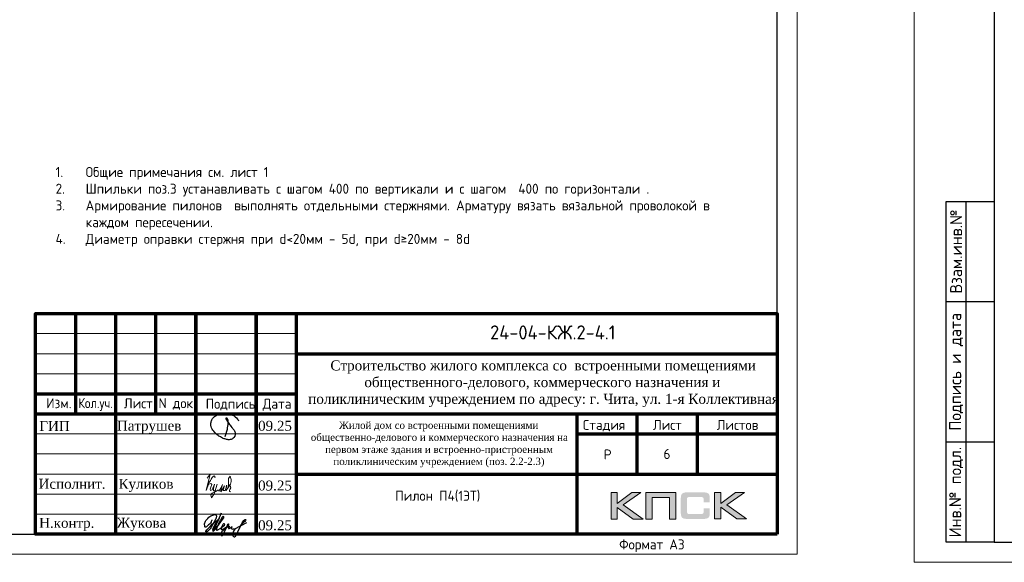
# Model space of a CAD drawing. Header units: millimetres. Extents: x 263826 to 1718326, y -423071 to 70137.
# Tile 359 of 486: x 655910 to 680473, y -140404 to -126874. Entities that reach past the tile are written whole.
import ezdxf
from ezdxf.enums import TextEntityAlignment as Align

# ---------------------------------------------------------------- set-up
doc = ezdxf.new("R2010")
doc.units = ezdxf.units.MM
for name, color, linetype in [('PDF7_Text', 7, 'Continuous'), ('PDF8_Text', 7, 'Continuous'), ('Рамка печать', 7, 'Continuous'), ('ТОЛСТЫЕ_ОСНОВНЫЕ', 6, 'Continuous')]:
    doc.layers.add(name, color=color, linetype=linetype)
for name, color, linetype, lineweight in [('Выноски', 20, 'Continuous', 20), ('Каркасы ригель', 3, 'Continuous', 0), ('размер', 1, 'Continuous', 25), ('Рамка', 7, 'Continuous', 70), ('Текст', 7, 'Continuous', 25), ('ТОНКИЕ', 7, 'Continuous', 9)]:
    doc.layers.add(name, color=color, linetype=linetype, lineweight=lineweight)
doc.styles.add('GOST-2.304_Type-B', font='GOST_Common.ttf')
doc.styles.add('PDF Times New Roman', font='times.ttf')
doc.styles.add('style1', font='GOST_Common.ttf', dxfattribs={"height": 500})
doc.styles.add('ГОСТ', font='GOST_Common.ttf')

# ---------------------------------------------------------------- blocks, each defined once
blk = doc.blocks.new('11')
at = {"layer": 'Выноски'}
for p, q in [((48016, 66806), (48038, 66823)), ((48038, 66823), (48060, 66786)), ((47885, 66608), (47944, 66700)), ((47944, 66700), (47962, 66737)), ((47962, 66737), (47989, 66781)), ((47989, 66781), (48016, 66806)), ((48060, 66786), (48058, 66769))]:
    blk.add_line(p, q, dxfattribs=at)
blk.add_lwpolyline([(47863, 66761), (47937, 66865), (47843, 66458), (47885, 66564), (47905, 66616), (47954, 66628), (47979, 66606), (47957, 66539), (47937, 66487), (47947, 66458), (47991, 66470), (48051, 66611), (48041, 66569), (48023, 66505), (48023, 66448), (48065, 66448), (48090, 66529), (48110, 66608), (48043, 66369), (47972, 66275), (47954, 66344), (47991, 66389), (48078, 66431), (48142, 66470), (48154, 66441), (48204, 66512), (48246, 66606), (48209, 66455), (48204, 66418), (48295, 66574), (48265, 66463), (48265, 66455), (48312, 66453), (48342, 66529), (48347, 66584), (48337, 66465), (48349, 66453), (48401, 66569), (48443, 66616), (48461, 66678), (48466, 66727), (48436, 66811), (48399, 66754), (48399, 66618), (48389, 66549), (48374, 66507), (48416, 66564), (48441, 66576), (48451, 66524), (48433, 66482), (48419, 66453), (48424, 66428), (48458, 66421)], dxfattribs=at)
blk = doc.blocks.new('яяя')
at = {"lineweight": 30}
for points in [[(345424, 110432), (345425, 110410), (345424, 110397), (345417, 110379), (345406, 110350), (345390, 110319), (345357, 110275), (345310, 110221), (345265, 110176), (345198, 110110), (345161, 110077), (345133, 110066), (345116, 110066), (345102, 110075), (345090, 110091), (345082, 110115), (345074, 110146), (345066, 110182), (345064, 110206), (345067, 110234), (345077, 110278), (345095, 110320), (345114, 110361), (345134, 110395), (345159, 110428), (345195, 110469), (345228, 110506), (345284, 110560), (345331, 110595), (345379, 110625), (345435, 110648), (345486, 110670), (345532, 110686), (345573, 110696), (345605, 110698), (345621, 110695), (345635, 110687), (345648, 110671), (345656, 110649), (345659, 110625), (345659, 110583), (345656, 110553), (345647, 110523), (345635, 110489), (345387, 110033), (345349, 109985), (345311, 109948), (345247, 109889), (345209, 109858), (345192, 109844), (345180, 109837), (345157, 109833), (345150, 109835), (345140, 109842), (345135, 109856), (345138, 109881), (345148, 109892), (345183, 109930), (345267, 110024), (345343, 110105), (345455, 110213), (345617, 110343), (345775, 110456), (345811, 110526), (345838, 110607), (345890, 110740), (345902, 110771), (345698, 110295), (345672, 110226), (345626, 110132), (345572, 110032), (345518, 109953), (345481, 109918), (345497, 110001), (345567, 110147), (345655, 110301), (345760, 110442)], [(345481, 109918), (345476, 109896), (345475, 109874), (345485, 109861), (345506, 109866), (345539, 109891), (345632, 109983), (345968, 110450), (346022, 110527), (346029, 110560), (346027, 110579), (346026, 110590), (346010, 110605), (345993, 110609), (345975, 110601), (345962, 110584), (345954, 110562), (345857, 110421), (345783, 110292), (345741, 110183), (345701, 110079), (345665, 109985), (345660, 109952), (345666, 109929), (345669, 109915), (345682, 109910), (345702, 109914), (345735, 109941), (345846, 110007), (346065, 110160), (346075, 110193), (346070, 110217), (346066, 110236), (346052, 110241), (346030, 110241), (346007, 110228), (345978, 110203), (345960, 110164), (345892, 110010), (345895, 109986), (345904, 109966), (345925, 109964), (345969, 109968), (346045, 110000), (346218, 110114), (346261, 110154), (346280, 110184), (346282, 110210), (346278, 110225), (346263, 110229), (346241, 110222), (346220, 110198), (346162, 110049), (345989, 109904), (345932, 109849), (345906, 109805), (345891, 109739), (345890, 109690), (345899, 109652), (345924, 109647), (345956, 109655), (345980, 109674), (346058, 109838), (346158, 110046), (346261, 110098), (346314, 110120), (346292, 110079), (346269, 110036), (346261, 110008), (346267, 109998), (346293, 109998), (346363, 110039), (346445, 110095), (346421, 110068), (346414, 110040), (346407, 110011), (346416, 109990), (346466, 109972), (346509, 109977), (346574, 109984), (347172, 110293)], [(346586, 109971), (346543, 109917), (346509, 109873), (346489, 109825), (346475, 109767), (346472, 109710), (346478, 109675), (346485, 109641), (346501, 109621), (346517, 109602), (346542, 109589), (346568, 109592), (346605, 109620), (346680, 109731), (346736, 109842), (346865, 110115), (346962, 110290), (346969, 110318), (346979, 110360), (347013, 110403), (347056, 110434), (347091, 110450), (347109, 110450), (347121, 110434), (347115, 110405), (347072, 110355), (347012, 110307), (346924, 110222)]]:
    blk.add_lwpolyline(points, dxfattribs=at)
blk = doc.blocks.new('Патрушев')
at = {"color": 5, "lineweight": 25}
blk.add_lwpolyline([(58.5, -35.1), (59.7, -32), (60.2, -29.8), (60.5, -28.8), (60.8, -27.6), (61.1, -26.3), (61.4, -24.7), (61.6, -23), (61.8, -21.6), (61.8, -20.5), (61.7, -19.5), (61.5, -18.6), (61.3, -17.9), (61, -17.3), (60.6, -16.9), (60.5, -16.7), (60.4, -16.6), (60.3, -16.5), (60, -16.4), (59.7, -16.4), (59.6, -16.4), (59.4, -16.5), (59.3, -16.7), (59.3, -17), (59.4, -17.1), (61.8, -21), (63.1, -22.9), (63.7, -23.6), (64.5, -24.6), (65.5, -25.9), (66.4, -27.1), (66.9, -27.7), (67.4, -28.4), (67.7, -28.9), (68, -29.5), (68.4, -30.4), (68.7, -31), (68.8, -31.7), (68.9, -32.2), (68.9, -32.7), (68.9, -33.3), (68.8, -33.8), (68.6, -34.6), (68.3, -35.2), (67.9, -35.7), (67.6, -36.2), (66.9, -36.8), (66.4, -37.1), (65.9, -37.5), (65.3, -37.9), (64.8, -38.1), (64.1, -38.3), (63.6, -38.4), (62.5, -38.5), (61.6, -38.5), (60.9, -38.4), (60.1, -38.3), (59.3, -38), (58.4, -37.7), (57.7, -37.5), (56.6, -37.3), (55.9, -36.9), (54.9, -36.3), (53.8, -35.7), (53.1, -35.2), (52.2, -34.7), (51.3, -34.1), (50.1, -33.3), (49.1, -32.3), (48, -31.1), (47.1, -29.9), (46.1, -28.7), (45.2, -27.6), (44.7, -26.5), (44.3, -25.1), (44, -24.3), (44, -23.3), (43.9, -22.5), (44, -21.5), (44.2, -20.6), (44.5, -20), (44.7, -19.1), (45, -18.2), (45.5, -17.4), (45.8, -16.9), (46.4, -16.1), (47, -15.5), (47.8, -14.8), (48.6, -14.3), (49.4, -13.8), (50.5, -13.3), (51.6, -12.9), (52.7, -12.5), (54.2, -12.1), (55.4, -11.9), (56.9, -11.8), (58.3, -11.8), (59.6, -11.9), (61, -12.1), (62.7, -12.4), (64.5, -12.9), (66.2, -13.6), (67.6, -14.3), (68.9, -15.1), (70, -16.3), (71.1, -17.5), (71.7, -18.3), (72.3, -19.3)], dxfattribs=at)
blk = doc.blocks.new('штамп кж1.1')
at = {"layer": 'Рамка печать', "lineweight": 20}
h = blk.add_hatch(color=0, dxfattribs=at)
h.paths.add_polyline_path([(419458, -85094), (419234, -85094), (418867, -85370), (418867, -85094), (418712, -85094), (418712, -85757), (418867, -85757), (418867, -85466), (419264, -85757), (419512, -85757), (419019, -85406)])
h.paths.add_polyline_path([(419737, -85219), (420175, -85219), (420175, -85757), (420329, -85757), (420329, -85094), (420165, -85094), (419583, -85094), (419583, -85251), (419583, -85757), (419737, -85757)])
h.paths.add_polyline_path([(421451, -85091), (421295, -85091), (421295, -85754), (421451, -85754), (421451, -85462), (421847, -85754), (422095, -85754), (421602, -85403), (422041, -85091), (421818, -85091), (421451, -85367)])
blk.add_hatch(color=204, dxfattribs=at).paths.add_polyline_path([(421166, -85165), (421164, -85157), (421161, -85151), (421158, -85145), (421154, -85139), (421151, -85134), (421147, -85129), (421143, -85124), (421139, -85120), (421133, -85117), (421128, -85113), (421122, -85109), (421115, -85107), (421108, -85104), (421100, -85101), (421093, -85099), (421075, -85096), (421056, -85093), (421035, -85092), (421012, -85091), (420617, -85091), (420594, -85092), (420573, -85093), (420553, -85096), (420536, -85099), (420528, -85102), (420521, -85104), (420514, -85107), (420508, -85110), (420502, -85113), (420496, -85117), (420491, -85120), (420486, -85124), (420482, -85129), (420478, -85134), (420474, -85139), (420471, -85145), (420468, -85151), (420466, -85158), (420463, -85165), (420461, -85172), (420457, -85188), (420455, -85206), (420453, -85226), (420453, -85248), (420453, -85596), (420453, -85618), (420455, -85638), (420457, -85656), (420461, -85673), (420463, -85680), (420466, -85687), (420468, -85694), (420471, -85700), (420474, -85705), (420478, -85711), (420482, -85716), (420486, -85720), (420491, -85725), (420496, -85728), (420502, -85731), (420508, -85735), (420514, -85738), (420521, -85740), (420528, -85743), (420536, -85745), (420553, -85749), (420573, -85751), (420594, -85753), (420617, -85754), (421012, -85754), (421035, -85753), (421056, -85752), (421075, -85749), (421092, -85746), (421100, -85743), (421108, -85741), (421115, -85738), (421122, -85735), (421128, -85732), (421133, -85728), (421139, -85725), (421143, -85720), (421147, -85716), (421151, -85711), (421154, -85706), (421158, -85700), (421161, -85694), (421164, -85688), (421166, -85680), (421169, -85673), (421172, -85656), (421175, -85639), (421176, -85618), (421177, -85596), (421177, -85487), (421022, -85487), (421022, -85576), (421022, -85582), (421021, -85588), (421020, -85594), (421019, -85599), (421017, -85604), (421015, -85608), (421012, -85612), (421008, -85616), (421005, -85619), (421001, -85622), (420996, -85624), (420991, -85626), (420987, -85627), (420981, -85628), (420974, -85628), (420968, -85629), (420649, -85629), (420644, -85628), (420639, -85628), (420635, -85626), (420631, -85624), (420627, -85621), (420624, -85618), (420620, -85615), (420617, -85611), (420615, -85607), (420613, -85603), (420611, -85598), (420609, -85593), (420607, -85584), (420607, -85574), (420607, -85256), (420607, -85250), (420607, -85245), (420609, -85240), (420610, -85235), (420611, -85231), (420613, -85228), (420616, -85225), (420619, -85221), (420622, -85218), (420626, -85216), (420630, -85214), (420634, -85212), (420639, -85211), (420643, -85210), (420649, -85210), (420654, -85210), (420968, -85210), (420974, -85210), (420981, -85210), (420986, -85212), (420991, -85213), (420996, -85215), (421000, -85217), (421004, -85220), (421008, -85223), (421011, -85227), (421014, -85231), (421017, -85235), (421019, -85240), (421020, -85245), (421021, -85250), (421022, -85257), (421022, -85263), (421022, -85336), (421177, -85336), (421177, -85248), (421176, -85226), (421175, -85206), (421172, -85188), (421168, -85172)])
at = {"layer": 'Рамка', "color": 7}
for p, q in [((405358, -83134), (405358, -80634)), ((407358, -83134), (407358, -80634)), ((410858, -81634), (422858, -81634)), ((404358, -82634), (410858, -82634)), ((404358, -83134), (422858, -83134)), ((419358, -83134), (419358, -84634)), ((420858, -83134), (420858, -84634)), ((417858, -83634), (422858, -83634)), ((417858, -83634), (422858, -83634)), ((410858, -84634), (422858, -84634))]:
    blk.add_line(p, q, dxfattribs=at)
at = {"layer": 'Рамка'}
for p, q in [((406358, -86134), (406358, -80634)), ((408358, -86134), (408358, -80634)), ((408358, -80634), (408358, -86134)), ((409858, -80634), (409858, -86134)), ((409858, -86134), (409858, -80634)), ((410858, -80634), (410858, -86134)), ((417858, -83134), (417858, -86134))]:
    blk.add_line(p, q, dxfattribs=at)
at = {"layer": 'Рамка', "color": 7, "lineweight": 15}
for p, q in [((404358, -81134), (410858, -81134)), ((404358, -81634), (410858, -81634)), ((404358, -82134), (410858, -82134)), ((404358, -83634), (410858, -83634)), ((404358, -84134), (410858, -84134)), ((404358, -84634), (410858, -84634)), ((404358, -85134), (410858, -85134)), ((404358, -85634), (410858, -85634))]:
    blk.add_line(p, q, dxfattribs=at)
at = {"layer": 'Рамка'}
blk.add_lwpolyline([(422858, -86134), (404358, -86134), (404358, -80634), (422858, -80634)], close=True, dxfattribs=at)
at = {"layer": 'Рамка печать', "color": 0, "lineweight": 20}
for points in [[(418712, -85757), (418712, -85094), (418867, -85094), (418867, -85370), (419234, -85094), (419458, -85094), (419019, -85406), (419512, -85757), (419264, -85757), (418867, -85466), (418867, -85757), (418712, -85757)], [(419737, -85757), (419737, -85219), (420175, -85219), (420175, -85757), (420329, -85757), (420329, -85094), (420165, -85094), (419583, -85094), (419583, -85251), (419583, -85757), (419737, -85757)], [(421295, -85754), (421295, -85091), (421451, -85091), (421451, -85367), (421818, -85091), (422041, -85091), (421602, -85403), (422095, -85754), (421847, -85754), (421451, -85462), (421451, -85754), (421295, -85754)]]:
    blk.add_lwpolyline(points, close=True, dxfattribs=at)
at = {"color": 5, "xscale": 24.5, "yscale": 24.5, "zscale": 24.5}
blk.add_blockref('Патрушев', (407651, -82836), dxfattribs=at)
at = {"color": 2, "lineweight": 60, "xscale": 0.5, "yscale": 0.5, "zscale": 0.5}
blk.add_blockref('яяя', (236038, -140993), dxfattribs=at)
at = {"layer": 'Выноски', "color": 0}
blk.add_blockref('11', (360773, -151499), dxfattribs=at)
at = {"layer": 'PDF7_Text', "insert": (410912, -84467), "char_height": 180, "width": 6881.02, "attachment_point": 7, "style": 'PDF Times New Roman'}
blk.add_mtext('\\pi1015.18152;Жилой дом со встроенными помещениями \\P\\pi311.27381;общественно-делового и коммерческого назначения на \\P\\pi667.38051;первом этаже здания и встроенно-пристроенным \\P\\pi874.76335;поликлиническим учреждением (поз. 2.2-2.3)', dxfattribs=at)
at = {"layer": 'PDF7_Text', "char_height": 248, "attachment_point": 7, "style": 'PDF Times New Roman'}
for s, insert in [('09.25', (409908, -83561)), ('Патрушев', (406387, -83634)), ('09.25', (409908, -85050)), ('09.25', (409908, -86042)), ('Жукова', (406381, -86056))]:
    blk.add_mtext(s, dxfattribs=dict(at, insert=insert))
at = {"layer": 'PDF7_Text', "insert": (406426, -85084), "char_height": 247.95, "attachment_point": 7, "style": 'PDF Times New Roman'}
blk.add_mtext_dynamic_manual_height_columns('{\\C256;Куликов}', width=2000, gutter_width=1250, heights=[0], dxfattribs=at)
at = {"layer": 'PDF8_Text', "char_height": 248, "attachment_point": 7, "style": 'PDF Times New Roman'}
for s, insert in [('ГИП', (404451, -83561)), ('Исполнит.', (404432, -85007)), ('Н.контр.', (404445, -86056))]:
    blk.add_mtext(s, dxfattribs=dict(at, insert=insert))
at = {"layer": 'Текст', "color": 7, "style": 'ГОСТ'}
blk.add_text('24-04-КЖ.2-4.1', height=350, dxfattribs=at).set_placement((417259, -81103), align=Align.MIDDLE_CENTER)
for s, p in [('Изм.', (404622, -82993)), ('Лист', (406561, -82996)), ('N док.', (407423, -82993)), ('Подпись', (408601, -83008)), ('Дата', (410023, -83008)), ('Стадия', (418009, -83534)), ('Лист', (419758, -83534)), ('Листов', (421350, -83534)), ('Р', (418530, -84272))]:
    blk.add_text(s, height=250, dxfattribs=at).set_placement(p)
at = {"layer": 'Текст', "color": 7, "style": 'ГОСТ', "width": 0.9}
blk.add_text('Кол.уч.', height=250, dxfattribs=at).set_placement((405423, -82992))
at = {"layer": 'Текст', "color": 7, "insert": (411117, -81801), "char_height": 250, "attachment_point": 1, "style": 'ГОСТ'}
blk.add_mtext_dynamic_manual_height_columns('\\pi594.35517;{\\fTimes New Roman|b0|i0|c204|p18;\\C256;Строительство жилого комплекса со  встроенными помещениями \\P\\pi1441.86779;общественного-делового, коммерческого назначения и \\P\\pi41.3631;поликлиническим учреждением по адресу: г. Чита, ул. 1-я Коллективная}', width=11543.07, gutter_width=12.5, heights=[0], dxfattribs=at)
blk = doc.blocks.new('*U46')
at = {"layer": 'ТОЛСТЫЕ_ОСНОВНЫЕ'}
for p, q in [((8, 5), (8, 90)), ((8, 90), (20, 90)), ((13, 5), (13, 90)), ((8, 65), (20, 65)), ((8, 30), (20, 30)), ((20, 5), (8, 5))]:
    blk.add_line(p, q, dxfattribs=at)
at = {"layer": 'ТОЛСТЫЕ_ОСНОВНЫЕ', "color": 6}
blk.add_lwpolyline([(20, 5), (415, 5), (415, 292), (20, 292)], close=True, dxfattribs=at)
at = {"layer": 'ТОНКИЕ'}
blk.add_lwpolyline([(0, 0), (420, 0), (420, 297), (0, 297)], close=True, dxfattribs=at)
at = {"layer": 'Текст', "style": 'style1'}
for s, p in [('Взам.инв.№', (10.5, 77.5)), ('Подпись и дата', (10.5, 47.5)), ('Инв.№ подл.', (10.5, 17.5))]:
    blk.add_text(s, height=3, rotation=90, dxfattribs=at).set_placement(p, align=Align.MIDDLE)
blk.add_text('Формат А3', height=2.5, dxfattribs=at).set_placement((375.57, 1.2))
blk = doc.blocks.new('*T309')
at = {"layer": 'Каркасы ригель', "color": 0, "linetype": 'ByBlock', "lineweight": -2, "transparency": 16777216}
for p, q in [((0, 0), (1500, 0)), ((0, -1000), (1500, -1000))]:
    blk.add_line(p, q, dxfattribs=at)
at = {"layer": 'Каркасы ригель', "color": 0, "linetype": 'ByBlock', "lineweight": 50, "transparency": 16777216}
for p, q in [((0, 0), (0, -1000)), ((1500, 0), (1500, -1000))]:
    blk.add_line(p, q, dxfattribs=at)
at = {"layer": 'Каркасы ригель', "color": 0, "linetype": 'Continuous', "lineweight": 0, "transparency": 16777216, "insert": (750, -500), "char_height": 250, "width": 1000, "attachment_point": 5, "style": 'ГОСТ'}
blk.add_mtext('6', dxfattribs=at)

msp = doc.modelspace()

# ---------------------------------------------------------------- block references
at = {"xscale": 100, "yscale": 100, "zscale": 100}
for p in [(633307.74067, -140202.71786, 3100), (678220.13429, -140403.68415, 3100)]:
    msp.add_blockref('*U46', p, dxfattribs=at)
msp.add_blockref('*T309', (671307.74067, -137202.71786, 3100))
at = {"layer": 'размер'}
for p in [(37657.07079, -53364.64558), (116689.61381, -53568.49652, 3100), (161796.45868, -53568.49652, 3100), (206903.30356, -53568.49652, 3100), (251949.41622, -53568.49652, 3100)]:
    msp.add_blockref('штамп кж1.1', p, dxfattribs=at)

# ---------------------------------------------------------------- texts
at = {"ltscale": 100, "char_height": 250, "width": 17398.1240905, "attachment_point": 1, "style": 'GOST-2.304_Type-B'}
for insert in [(521545.52901, -130547.39802, 3100), (566652.37388, -130547.39802, 3100), (611759.21875, -130547.39802, 3100), (656805.33141, -130547.39802, 3100)]:
    msp.add_mtext('\\pi-750,l750,t750,5000;1.^IОбщие примечания см. лист 1\\P2.^IШпильки поз.3 устанавливать с шагом 400 по вертикали и с шагом  400 по горизонтали .\\P3.^IАрмирование пилонов  выполнять отдельными стержнями. Арматуру вязать вязальной проволокой в каждом пересечении.\\P{\\C7;4.^IДиаметр оправки стержня при d<20мм - 5d, при d≥20мм - 8d}', dxfattribs=dict(at, insert=insert))
at = {"layer": 'Выноски'}
note = msp.add_mtext_static_columns([''] * 2, width=18679.7309208, gutter_width=20.19117, height=0, dxfattribs=dict(at, insert=(415001.40784, -101131.04754), char_height=250, attachment_point=1, style='ГОСТ'))
for column, words in zip([note] + note.columns.linked_columns, ['\\pi1500;{\\H2x;Общие указания:}\\P1.^IРабочая документация разработана в соответствии с заданием на проектирование, требованиями {\\H3x; }действующих технических регламентов, стандартов, сводов правил и других документов, содержащих установленные {\\H1.16667x; }требования.{\\H1.77778x; }\\P2.^IРабочая документация выполнена в соответствии со следующими нормативными и техническими {\\H1.57407x; }документами:{\\H1.64198x; }\\P-^IСП 20.13330.2016 "Нагрузки и воздействия";{\\H1.61934x; }\\P-^IСП 63.13330.2018 "Бетонные и железобетонные конструкции. Основные положения";{\\H1.62689x; }\\P-^IСП 70.13330.2012 "Несущие и ограждающие конструкции".{\\H1.62437x; }\\P4.^IЗа относительную отметку 0,000 принята отметка чистого пола первого этажа, соответствующая {\\H1.62521x; }абсолютной отметке 648,00 в Балтийской системе высот.{\\H1.62493x; }\\P{\\fISOCPEUR|b0|i0|c204|p34;5.^IПеречень видов работ, для которых необходимо составлять акты освидетельствования скрытых \\H1.62502x; \\H0.61538x;работ:\\H1.62499x; \\H0.61539x;\\P-^Iсоответствие арматуры (длина, диаметры, распределение по площади элементов, количество и т.д.), \\H1.725x; \\H0.57971x;закладных деталей рабочим чертежам;\\H1.67917x; \\H0.59553x;\\P-^Iустройство и армирование монолитных стен;\\H1.60694x; \\H0.6223x;\\P-^Iосвидетельствование опалубки перед бетонированием;\\H1.63102x; \\H0.61311x;\\P-^Iотбор контрольных проб бетона;\\H1.62299x; \\H0.61615x;\\P-^Iсоответствие законченных железобетонных конструкций проекту с отображением качества работ;\\H1.62567x; \\H0.61513x;\\P-^Iустройство монолитных конструкций, выполняемых в зимнее время;\\H1.62478x; \\H0.61547x;\\P\\fISOCPEUR|b0|i0|c0|p34;6.^I\\fISOCPEUR|b0|i0|c204|p34;Запрещается выполнение последующих работ при отсутствии актов освидетельствования \\H1.62507x; \\H0.61536x;предшествующих скрытых работ во всех случаях.\\H1.62498x; \\H0.61539x;\\P\\fISOCPEUR|b0|i0|c0|p34;7.^I\\fISOCPEUR|b0|i0|c204|p34;Арматура класса А240 и А500С по ГОСТ 34028-2016, материал монолитных конструкций - бетон \\H1.62501x; \\H0.61538x;тяжелый класса В25 по ГОСТ 26633-2015.\\H1.625x; \\H0.61539x;\\P\\fISOCPEUR|b0|i0|c0|p34;8.^I\\fISOCPEUR|b0|i0|c204|p34;Работы по бетонированию монолитных конструкций вести в соответствии со СП 70.13330.2012 \\H1.625x; \\H0.61538x;"Несущие и ограждающие конструкции".\\H1.625x; \\H0.61538x;\\P\\fISOCPEUR|b0|i0|c0|p34;9.^I\\fISOCPEUR|b0|i0|c204|p34;Все строительно-монтажные работы необходимо выполнять в соответствии со СНиП 12-03-2001 \\H1.625x; \\H0.61538x;"Безопасность труда в строительстве. Часть 1. Общие требования.", Безопасность труда в строительстве. Часть \\H1.625x; \\H0.61538x;2. Строительное производство". Строительство здания должно производиться в соответствии с проектом \\H1.625x; \\H0.61538x;производства работ (ППР).\\H1.725x; \\H0.57971x;\\P\\fISOCPEUR|b0|i0|c0|p34;10.^I\\fISOCPEUR|b0|i0|c204|p34;При отсутствии ППР производство строительно-монтажных работ запрещается.\\H1.67917x; \\H0.59553x;\\P\\fISOCPEUR|b0|i0|c0|p34;11.^I\\fISOCPEUR|b0|i0|c204|p34;Бетон следует укладывать в бетонные конструкции горизонтальными слоями одинаковой толщины без \\H1.60694x; \\H0.6223x;разрывов, с последовательным направлением укладки в одну сторону во всех слоях.\\H1.63102x; \\H0.61311x;\\P\\fISOCPEUR|b0|i0|c0|p34;12.^I\\fISOCPEUR|b0|i0|c204|p34;В начальный период твердения бетон необходимо защищать от попадания атмосферных осадков или \\H1.62299x; \\H0.61615x;потерь влаги.\\H1.62567x; \\H0.61513x;\\P\\fISOCPEUR|b0|i0|c0|p34;13.^I\\fISOCPEUR|b0|i0|c204|p34;Уход за свежеуложенным бетоном начинать сразу после укладки бетонной смеси и осуществлять до \\H1.62478x; \\H0.61547x;достижения прочности бетона не менее 70% от проектной.\\H1.62507x; \\H0.61536x;\\P\\fISOCPEUR|b0|i0|c0|p34;14.^I\\fISOCPEUR|b0|i0|c204|p34;Проект рассчитан на производство работ в период положительных температур. В случае выполнения \\H1.62498x; \\H0.61539x;работ при отрицательных температурах необходимо выполнять требования СНиП часть 3 по производству работ \\H1.62501x; \\H0.61538x;и ППР.\\H1.625x; \\H0.61539x;\\P\\fISOCPEUR|b0|i0|c0|p34;15.^I\\fISOCPEUR|b0|i0|c204|p34;При минимальной температуре воздуха до минус 15°С допускается:\\H1.625x; \\H0.61538x;\\P-^Iвыдерживание бетона в конструкции методом термоса, при предварительном разогреве бетонной \\H1.625x; \\H0.61538x;смеси, \\H1.625x; \\H0.61538x;\\P-^Iфорсированный электроразогрев бетона в конструкции с повторным уплотнением.\\H1.625x; \\H0.61538x;\\PПри минимальной температуре воздуха до минус 25°С допускается:\\H1.625x; \\H0.61538x;\\P-^Iобогрев бетона в греющей опалубке с помощью низкотемпературных электронагревателей,\\H1.625x; \\H0.61538x;\\P-^Iэлектродный сквозной прогреб бетона,\\H1.625x; \\H0.61538x;\\P-^Iэлектрообогрев с помощью греющего провода.\\H1.625x; \\H0.61538x;\\P}16.^IЗаполнителем для бетона служит щебень твердых пород, наибольшая фракция щебня не должна превышать {\\H1.625x; }40мм.{\\H1.625x; }\\P17.^IВ процессе бетонирования обеспечить соблюдение защитных слоев и мест положения рабочей арматуры {\\H1.625x; }согласно проекту. Величина защитного слоя продольной рабочей арматуры у боковых граней стен монолитных {\\H1.625x; }участков должны быть не менее 20мм и не менее диаметра продольной рабочей арматуры конструкции, величина {\\H1.625x; }защитного слоя поперечной арматуры - не менее 10мм. {\\H1.625x; }\\P\\pi0;             18.Крестовые соединения стержней продольной и поперечной арматуры, соединение стержней продольной {\\H1.625x; }арматуры по длине выполнить вязкой отожженой проволокой диаметром 2,0-3,0мм.{\\H1.625x; }\\P\\pi1500;{\\H1.625x; }', '']):
    column.text = words
at = {"layer": 'Текст', "color": 7, "char_height": 250, "attachment_point": 1, "style": 'ГОСТ'}
for s, insert in [('\\pi3500;\\P\\pi2444.69697;Общие данные{\\H1.83333x; }', (448515.39525, -137998.86693)), ('\\pi3500;{\\C256;\\P\\pi2464.39394;Пилон П1 (1ЭТ)}', (527547.93827, -138202.71786, 3100)), ('\\pi3500;{\\C256;\\P\\pi2439.39394;Пилон П2 (1ЭТ)}', (572654.78314, -138202.71786, 3100)), ('\\pi3500;{\\C256;\\P\\pi2482.19697;Пилон П3(1ЭТ)}', (617761.62801, -138202.71786, 3100)), ('\\pi3500;{\\C256;\\P\\pi2469.69697;Пилон П4(1ЭТ)}', (662807.74067, -138202.71786, 3100))]:
    msp.add_mtext_dynamic_manual_height_columns(s, width=7000, gutter_width=12.5, heights=[1500], dxfattribs=dict(at, insert=insert))

doc.saveas('drawing.dxf')
